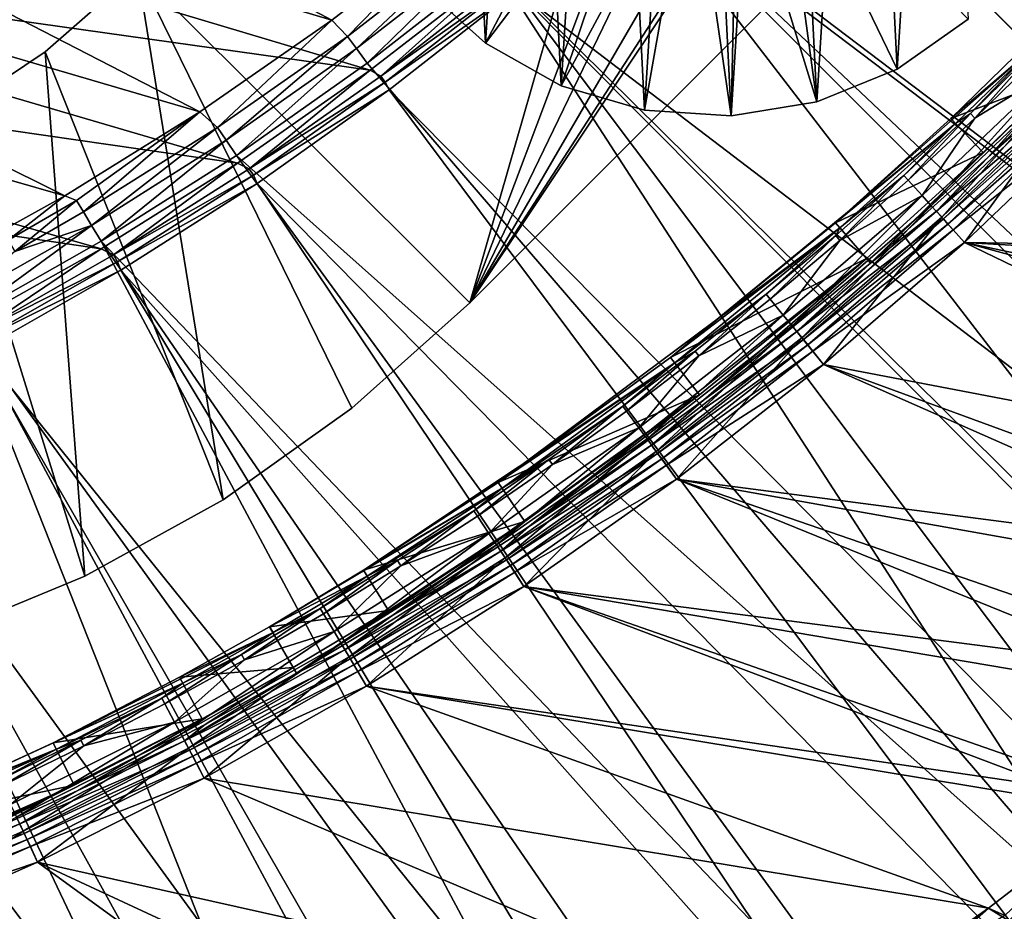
# Model space of a CAD drawing. Header units: metres. Extents: x -901 to 901, y -486 to 401.
# Tile 271 of 366: x 768 to 810, y -348 to -310. Entities that reach past the tile are written whole.
import ezdxf

# ---------------------------------------------------------------- set-up
doc = ezdxf.new("R2010")
doc.units = ezdxf.units.M

msp = doc.modelspace()

# ---------------------------------------------------------------- linework, layer by layer
at = {"layer": 'top'}
for points in [[(811.35907, -311.3591, -625), (808.052673, -314.570099, -625), (811.566284, -311.566254, -621.651367)], [(812.778687, -312.778717, -625), (808.052673, -314.570099, -625), (811.35907, -311.3591, -625)], [(808.052673, -314.570099, -625), (803.135986, -319.015381, -625), (811.566284, -311.566254, -621.651367)], [(811.566284, -311.566254, -621.651367), (803.135986, -319.015381, -625), (808.253723, -314.783203, -621.651367)], [(808.888062, -314.36441, -620.924011), (811.566284, -311.566254, -621.651367), (808.253723, -314.783203, -621.651367)], [(811.660034, -311.660065, -620.924011), (811.566284, -311.566254, -621.651367), (808.888062, -314.36441, -620.924011)], [(809.070496, -314.556061, -620.230835), (811.660034, -311.660065, -620.924011), (808.888062, -314.36441, -620.924011)], [(811.847168, -311.847168, -620.230835), (811.660034, -311.660065, -620.924011), (809.070496, -314.556061, -620.230835)], [(812.473083, -312.473053, -619.050903), (811.847168, -311.847168, -620.230835), (809.070496, -314.556061, -620.230835)], [(807.218384, -318.288574, -618.603455), (812.473083, -312.473053, -619.050903), (806.822266, -317.851532, -619.050903)], [(806.822266, -317.851532, -619.050903), (812.473083, -312.473053, -619.050903), (809.070496, -314.556061, -620.230835)], [(807.218384, -318.288574, -618.603455), (812.890137, -312.890137, -618.603455), (812.473083, -312.473053, -619.050903)], [(809.43042, -316.030396, -625), (812.778687, -312.778717, -625), (804.633423, -320.741821, -621.825684)], [(804.633423, -320.741821, -621.825684), (812.778687, -312.778717, -625), (809.621033, -316.232422, -621.825684)], [(807.663513, -318.779633, -618.271973), (812.890137, -312.890137, -618.603455), (807.218384, -318.288574, -618.603455)], [(807.432495, -318.52475, -621.115417), (809.621033, -316.232422, -621.825684), (813.11554, -313.11554, -621.115417)], [(813.11554, -313.11554, -621.115417), (813.428467, -313.428497, -620.525452), (807.432495, -318.52475, -621.115417)], [(812.890137, -312.890137, -618.603455), (807.663513, -318.779633, -618.271973), (813.358765, -313.358795, -618.271973)], [(812.778687, -312.778717, -625), (809.43042, -316.030396, -625), (808.052673, -314.570099, -625)], [(812.778687, -312.778717, -625), (812.975098, -312.975098, -621.825684), (809.621033, -316.232422, -621.825684)], [(809.621033, -316.232422, -621.825684), (812.975098, -312.975098, -621.825684), (813.11554, -313.11554, -621.115417)], [(813.428467, -313.428497, -620.525452), (807.729736, -318.852661, -620.525452), (807.432495, -318.52475, -621.115417)], [(813.358765, -313.358795, -618.271973), (807.663513, -318.779633, -618.271973), (808.633606, -319.858704, -618)], [(813.428467, -313.428497, -620.525452), (813.637024, -313.637024, -620.301758), (807.729736, -318.852661, -620.525452)], [(808.633606, -319.858704, -618), (814.383911, -314.383911, -618), (813.358765, -313.358795, -618.271973)], [(813.637024, -313.637024, -620.301758), (807.927795, -319.071167, -620.301758), (807.729736, -318.852661, -620.525452)], [(813.637024, -313.637024, -620.301758), (813.871338, -313.871368, -620.135986), (807.927795, -319.071167, -620.301758)], [(813.871338, -313.871368, -620.135986), (808.15033, -319.316711, -620.135986), (807.927795, -319.071167, -620.301758)], [(813.871338, -313.871368, -620.135986), (814.383911, -314.383911, -620), (808.15033, -319.316711, -620.135986)], [(808.888062, -314.36441, -620.924011), (808.253723, -314.783203, -621.651367), (806.05011, -316.999664, -620.924011)], [(806.227844, -317.19574, -620.230835), (808.888062, -314.36441, -620.924011), (806.05011, -316.999664, -620.924011)], [(809.070496, -314.556061, -620.230835), (808.888062, -314.36441, -620.924011), (806.227844, -317.19574, -620.230835)], [(814.383911, -314.383911, -620), (808.633606, -319.858704, -620), (808.15033, -319.316711, -620.135986)], [(838.597717, -321.566193, -620), (808.633606, -319.858704, -620), (814.383911, -314.383911, -620)], [(808.633606, -319.858704, -618), (839.662231, -320.340729, -618), (814.383911, -314.383911, -618)], [(803.135986, -319.015381, -625), (796.118103, -324.75177, -625), (808.253723, -314.783203, -621.651367)], [(808.253723, -314.783203, -621.651367), (796.118103, -324.75177, -625), (803.327942, -319.236694, -621.651367)], [(809.43042, -316.030396, -625), (803.135986, -319.015381, -625), (808.052673, -314.570099, -625)], [(808.253723, -314.783203, -621.651367), (803.327942, -319.236694, -621.651367), (806.05011, -316.999664, -620.924011)], [(806.822266, -317.851532, -619.050903), (809.070496, -314.556061, -620.230835), (806.227844, -317.19574, -620.230835)], [(809.43042, -316.030396, -625), (804.451477, -320.532013, -625), (803.135986, -319.015381, -625)], [(804.451477, -320.532013, -625), (809.43042, -316.030396, -625), (804.633423, -320.741821, -621.825684)], [(804.633423, -320.741821, -621.825684), (809.621033, -316.232422, -621.825684), (807.432495, -318.52475, -621.115417)], [(806.05011, -316.999664, -620.924011), (803.327942, -319.236694, -621.651367), (803.148132, -319.564484, -620.924011)], [(806.05011, -316.999664, -620.924011), (803.148132, -319.564484, -620.924011), (803.320984, -319.764862, -620.230835)], [(803.320984, -319.764862, -620.230835), (806.227844, -317.19574, -620.230835), (806.05011, -316.999664, -620.924011)], [(806.822266, -317.851532, -619.050903), (806.227844, -317.19574, -620.230835), (803.320984, -319.764862, -620.230835)], [(801.287598, -323.402191, -618.603455), (806.822266, -317.851532, -619.050903), (800.913391, -322.946289, -619.050903)], [(800.913391, -322.946289, -619.050903), (806.822266, -317.851532, -619.050903), (803.320984, -319.764862, -620.230835)], [(801.287598, -323.402191, -618.603455), (807.218384, -318.288574, -618.603455), (806.822266, -317.851532, -619.050903)], [(801.708069, -323.91449, -618.271973), (807.218384, -318.288574, -618.603455), (801.287598, -323.402191, -618.603455)], [(801.489807, -323.64859, -621.115417), (804.633423, -320.741821, -621.825684), (807.432495, -318.52475, -621.115417)], [(807.432495, -318.52475, -621.115417), (807.729736, -318.852661, -620.525452), (801.489807, -323.64859, -621.115417)], [(801.708069, -323.91449, -618.271973), (807.663513, -318.779633, -618.271973), (807.218384, -318.288574, -618.603455)], [(804.451477, -320.532013, -625), (796.118103, -324.75177, -625), (803.135986, -319.015381, -625)], [(807.729736, -318.852661, -620.525452), (801.770569, -323.990662, -620.525452), (801.489807, -323.64859, -621.115417)], [(802.621521, -325.044708, -618), (807.663513, -318.779633, -618.271973), (801.708069, -323.91449, -618.271973)], [(807.729736, -318.852661, -620.525452), (807.927795, -319.071167, -620.301758), (801.770569, -323.990662, -620.525452)], [(807.663513, -318.779633, -618.271973), (802.621521, -325.044708, -618), (808.633606, -319.858704, -618)], [(796.118103, -324.75177, -625), (788.78186, -330.074921, -625), (803.327942, -319.236694, -621.651367)], [(803.327942, -319.236694, -621.651367), (788.78186, -330.074921, -625), (796.296936, -324.983856, -621.651367)], [(803.327942, -319.236694, -621.651367), (796.296936, -324.983856, -621.651367), (800.183899, -322.057556, -620.924011)], [(803.327942, -319.236694, -621.651367), (800.183899, -322.057556, -620.924011), (803.148132, -319.564484, -620.924011)], [(807.927795, -319.071167, -620.301758), (801.957703, -324.218628, -620.301758), (801.770569, -323.990662, -620.525452)], [(807.927795, -319.071167, -620.301758), (808.15033, -319.316711, -620.135986), (801.957703, -324.218628, -620.301758)], [(808.15033, -319.316711, -620.135986), (802.167969, -324.474762, -620.135986), (801.957703, -324.218628, -620.301758)], [(808.15033, -319.316711, -620.135986), (808.633606, -319.858704, -620), (802.167969, -324.474762, -620.135986)], [(803.148132, -319.564484, -620.924011), (800.183899, -322.057556, -620.924011), (800.351807, -322.262115, -620.230835)], [(803.148132, -319.564484, -620.924011), (800.351807, -322.262115, -620.230835), (803.320984, -319.764862, -620.230835)], [(803.320984, -319.764862, -620.230835), (800.351807, -322.262115, -620.230835), (800.913391, -322.946289, -619.050903)], [(808.633606, -319.858704, -620), (802.621521, -325.044708, -620), (802.167969, -324.474762, -620.135986)], [(808.633606, -319.858704, -620), (830.362, -330.362, -620), (802.621521, -325.044708, -620)], [(802.621521, -325.044708, -618), (830.362, -330.362, -618), (808.633606, -319.858704, -618)], [(838.597717, -321.566193, -620), (833.882751, -326.742889, -620), (808.633606, -319.858704, -620)], [(833.882751, -326.742889, -620), (830.362, -330.362, -620), (808.633606, -319.858704, -620)], [(830.362, -330.362, -618), (835.105591, -325.43808, -618), (808.633606, -319.858704, -618)], [(808.633606, -319.858704, -618), (835.105591, -325.43808, -618), (839.662231, -320.340729, -618)], [(797.343445, -326.342133, -625), (804.451477, -320.532013, -625), (790.069336, -331.963104, -621.825684)], [(790.069336, -331.963104, -621.825684), (804.451477, -320.532013, -625), (797.512939, -326.562134, -621.825684)], [(804.451477, -320.532013, -625), (797.343445, -326.342133, -625), (796.118103, -324.75177, -625)], [(804.451477, -320.532013, -625), (804.633423, -320.741821, -621.825684), (797.512939, -326.562134, -621.825684)], [(797.512939, -326.562134, -621.825684), (804.633423, -320.741821, -621.825684), (801.489807, -323.64859, -621.115417)], [(796.296936, -324.983856, -621.651367), (797.159302, -324.477539, -620.924011), (800.183899, -322.057556, -620.924011)], [(800.183899, -322.057556, -620.924011), (797.159302, -324.477539, -620.924011), (797.322144, -324.686157, -620.230835)], [(800.183899, -322.057556, -620.924011), (797.322144, -324.686157, -620.230835), (800.351807, -322.262115, -620.230835)], [(800.351807, -322.262115, -620.230835), (797.322144, -324.686157, -620.230835), (800.913391, -322.946289, -619.050903)], [(797.322144, -324.686157, -620.230835), (794.761169, -327.74649, -619.050903), (800.913391, -322.946289, -619.050903)], [(800.913391, -322.946289, -619.050903), (794.761169, -327.74649, -619.050903), (795.112549, -328.220215, -618.603455)], [(795.112549, -328.220215, -618.603455), (801.287598, -323.402191, -618.603455), (800.913391, -322.946289, -619.050903)], [(795.507385, -328.752502, -618.271973), (801.287598, -323.402191, -618.603455), (795.112549, -328.220215, -618.603455)], [(795.507385, -328.752502, -618.271973), (801.708069, -323.91449, -618.271973), (801.287598, -323.402191, -618.603455)], [(795.302429, -328.476227, -621.115417), (797.512939, -326.562134, -621.825684), (801.489807, -323.64859, -621.115417)], [(801.489807, -323.64859, -621.115417), (801.770569, -323.990662, -620.525452), (795.302429, -328.476227, -621.115417)], [(801.770569, -323.990662, -620.525452), (795.566101, -328.831665, -620.525452), (795.302429, -328.476227, -621.115417)], [(796.362305, -329.929504, -618), (801.708069, -323.91449, -618.271973), (795.507385, -328.752502, -618.271973)], [(801.770569, -323.990662, -620.525452), (801.957703, -324.218628, -620.301758), (795.566101, -328.831665, -620.525452)], [(796.362305, -329.929504, -618), (802.621521, -325.044708, -618), (801.708069, -323.91449, -618.271973)], [(797.159302, -324.477539, -620.924011), (796.296936, -324.983856, -621.651367), (794.076172, -326.82309, -620.924011)], [(797.159302, -324.477539, -620.924011), (794.076172, -326.82309, -620.924011), (794.233826, -327.035614, -620.230835)], [(797.159302, -324.477539, -620.924011), (794.233826, -327.035614, -620.230835), (797.322144, -324.686157, -620.230835)], [(801.957703, -324.218628, -620.301758), (795.741821, -329.068542, -620.301758), (795.566101, -328.831665, -620.525452)], [(801.957703, -324.218628, -620.301758), (802.167969, -324.474762, -620.135986), (795.741821, -329.068542, -620.301758)], [(802.167969, -324.474762, -620.135986), (795.939209, -329.334686, -620.135986), (795.741821, -329.068542, -620.301758)], [(802.167969, -324.474762, -620.135986), (802.621521, -325.044708, -620), (795.939209, -329.334686, -620.135986)], [(797.343445, -326.342133, -625), (788.78186, -330.074921, -625), (796.118103, -324.75177, -625)], [(797.322144, -324.686157, -620.230835), (794.233826, -327.035614, -620.230835), (794.761169, -327.74649, -619.050903)], [(788.78186, -330.074921, -625), (783.044922, -333.810455, -625), (796.296936, -324.983856, -621.651367)], [(796.296936, -324.983856, -621.651367), (783.044922, -333.810455, -625), (788.946899, -330.316956, -621.651367)], [(796.296936, -324.983856, -621.651367), (788.946899, -330.316956, -621.651367), (794.076172, -326.82309, -620.924011)], [(802.621521, -325.044708, -620), (796.362305, -329.929504, -620), (795.939209, -329.334686, -620.135986)], [(802.621521, -325.044708, -620), (825.43811, -335.10556, -620), (796.362305, -329.929504, -620)], [(796.362305, -329.929504, -618), (826.742859, -333.882751, -618), (802.621521, -325.044708, -618)], [(830.362, -330.362, -620), (825.43811, -335.10556, -620), (802.621521, -325.044708, -620)], [(826.742859, -333.882751, -618), (830.362, -330.362, -618), (802.621521, -325.044708, -618)], [(789.912842, -331.733643, -625), (797.343445, -326.342133, -625), (784.249634, -335.752502, -621.825684)], [(784.249634, -335.752502, -621.825684), (797.343445, -326.342133, -625), (790.069336, -331.963104, -621.825684)], [(797.343445, -326.342133, -625), (789.912842, -331.733643, -625), (788.78186, -330.074921, -625)], [(790.069336, -331.963104, -621.825684), (797.512939, -326.562134, -621.825684), (795.302429, -328.476227, -621.115417)], [(794.076172, -326.82309, -620.924011), (788.946899, -330.316956, -621.651367), (790.93634, -329.092865, -620.924011)], [(794.076172, -326.82309, -620.924011), (790.93634, -329.092865, -620.924011), (791.088684, -329.309204, -620.230835)], [(794.076172, -326.82309, -620.924011), (791.088684, -329.309204, -620.230835), (794.233826, -327.035614, -620.230835)], [(794.233826, -327.035614, -620.230835), (791.088684, -329.309204, -620.230835), (794.761169, -327.74649, -619.050903)], [(794.761169, -327.74649, -619.050903), (791.088684, -329.309204, -620.230835), (788.380493, -332.241455, -619.050903)], [(788.708191, -332.731812, -618.603455), (794.761169, -327.74649, -619.050903), (788.380493, -332.241455, -619.050903)], [(794.761169, -327.74649, -619.050903), (788.708191, -332.731812, -618.603455), (795.112549, -328.220215, -618.603455)], [(795.112549, -328.220215, -618.603455), (788.708191, -332.731812, -618.603455), (789.076477, -333.282837, -618.271973)], [(789.076477, -333.282837, -618.271973), (795.507385, -328.752502, -618.271973), (795.112549, -328.220215, -618.603455)], [(788.885315, -332.996857, -621.115417), (790.069336, -331.963104, -621.825684), (795.302429, -328.476227, -621.115417)], [(795.302429, -328.476227, -621.115417), (795.566101, -328.831665, -620.525452), (788.885315, -332.996857, -621.115417)], [(788.946899, -330.316956, -621.651367), (787.741638, -331.285553, -620.924011), (790.93634, -329.092865, -620.924011)], [(790.93634, -329.092865, -620.924011), (787.741638, -331.285553, -620.924011), (787.888672, -331.505554, -620.230835)], [(790.93634, -329.092865, -620.924011), (787.888672, -331.505554, -620.230835), (791.088684, -329.309204, -620.230835)], [(795.566101, -328.831665, -620.525452), (789.131226, -333.364807, -620.525452), (788.885315, -332.996857, -621.115417)], [(789.87085, -334.501251, -618), (795.507385, -328.752502, -618.271973), (789.076477, -333.282837, -618.271973)], [(795.566101, -328.831665, -620.525452), (795.741821, -329.068542, -620.301758), (789.131226, -333.364807, -620.525452)], [(795.741821, -329.068542, -620.301758), (789.295105, -333.609985, -620.301758), (789.131226, -333.364807, -620.525452)], [(795.741821, -329.068542, -620.301758), (795.939209, -329.334686, -620.135986), (789.295105, -333.609985, -620.301758)], [(789.87085, -334.501251, -618), (796.362305, -329.929504, -618), (795.507385, -328.752502, -618.271973)], [(791.088684, -329.309204, -620.230835), (787.888672, -331.505554, -620.230835), (788.380493, -332.241455, -619.050903)], [(795.939209, -329.334686, -620.135986), (789.479248, -333.885498, -620.135986), (789.295105, -333.609985, -620.301758)], [(795.939209, -329.334686, -620.135986), (796.362305, -329.929504, -620), (789.479248, -333.885498, -620.135986)], [(796.362305, -329.929504, -620), (789.87085, -334.501251, -620), (789.479248, -333.885498, -620.135986)], [(796.362305, -329.929504, -620), (820.340698, -339.662231, -620), (789.87085, -334.501251, -620)], [(789.87085, -334.501251, -618), (821.566162, -338.597748, -618), (796.362305, -329.929504, -618)], [(825.43811, -335.10556, -620), (820.340698, -339.662231, -620), (796.362305, -329.929504, -620)], [(821.566162, -338.597748, -618), (826.742859, -333.882751, -618), (796.362305, -329.929504, -618)], [(783.044922, -333.810455, -625), (779.045532, -336.211243, -625), (788.946899, -330.316956, -621.651367)], [(788.946899, -330.316956, -621.651367), (779.045532, -336.211243, -625), (783.199341, -334.059418, -621.651367)], [(789.912842, -331.733643, -625), (783.044922, -333.810455, -625), (788.78186, -330.074921, -625)], [(788.946899, -330.316956, -621.651367), (783.199341, -334.059418, -621.651367), (787.741638, -331.285553, -620.924011)], [(787.741638, -331.285553, -620.924011), (783.199341, -334.059418, -621.651367), (784.493896, -333.39978, -620.924011)], [(784.635498, -333.623322, -620.230835), (787.741638, -331.285553, -620.924011), (784.493896, -333.39978, -620.924011)], [(787.888672, -331.505554, -620.230835), (787.741638, -331.285553, -620.924011), (784.635498, -333.623322, -620.230835)], [(788.380493, -332.241455, -619.050903), (787.888672, -331.505554, -620.230835), (784.635498, -333.623322, -620.230835)], [(784.103271, -335.516479, -625), (789.912842, -331.733643, -625), (780.192566, -338.187897, -621.825684)], [(780.192566, -338.187897, -621.825684), (789.912842, -331.733643, -625), (784.249634, -335.752502, -621.825684)], [(789.912842, -331.733643, -625), (784.103271, -335.516479, -625), (783.044922, -333.810455, -625)], [(784.249634, -335.752502, -621.825684), (790.069336, -331.963104, -621.825684), (788.885315, -332.996857, -621.115417)], [(782.089478, -336.926208, -618.603455), (788.380493, -332.241455, -619.050903), (781.786194, -336.420349, -619.050903)], [(781.786194, -336.420349, -619.050903), (788.380493, -332.241455, -619.050903), (784.635498, -333.623322, -620.230835)], [(782.089478, -336.926208, -618.603455), (788.708191, -332.731812, -618.603455), (788.380493, -332.241455, -619.050903)], [(782.430237, -337.494659, -618.271973), (788.708191, -332.731812, -618.603455), (782.089478, -336.926208, -618.603455)], [(788.708191, -332.731812, -618.603455), (782.430237, -337.494659, -618.271973), (789.076477, -333.282837, -618.271973)], [(782.253357, -337.199615, -621.115417), (784.249634, -335.752502, -621.825684), (788.885315, -332.996857, -621.115417)], [(788.885315, -332.996857, -621.115417), (789.131226, -333.364807, -620.525452), (782.253357, -337.199615, -621.115417)], [(789.076477, -333.282837, -618.271973), (782.430237, -337.494659, -618.271973), (783.162964, -338.748993, -618)], [(783.162964, -338.748993, -618), (789.87085, -334.501251, -618), (789.076477, -333.282837, -618.271973)], [(784.493896, -333.39978, -620.924011), (783.199341, -334.059418, -621.651367), (781.195007, -335.434235, -620.924011)], [(781.331055, -335.661194, -620.230835), (784.493896, -333.39978, -620.924011), (781.195007, -335.434235, -620.924011)], [(784.635498, -333.623322, -620.230835), (784.493896, -333.39978, -620.924011), (781.331055, -335.661194, -620.230835)], [(781.786194, -336.420349, -619.050903), (784.635498, -333.623322, -620.230835), (781.331055, -335.661194, -620.230835)], [(789.131226, -333.364807, -620.525452), (782.480896, -337.579193, -620.525452), (782.253357, -337.199615, -621.115417)], [(789.131226, -333.364807, -620.525452), (789.295105, -333.609985, -620.301758), (782.480896, -337.579193, -620.525452)], [(789.295105, -333.609985, -620.301758), (782.632568, -337.832153, -620.301758), (782.480896, -337.579193, -620.525452)], [(789.295105, -333.609985, -620.301758), (789.479248, -333.885498, -620.135986), (782.632568, -337.832153, -620.301758)], [(784.103271, -335.516479, -625), (779.045532, -336.211243, -625), (783.044922, -333.810455, -625)], [(779.045532, -336.211243, -625), (779.192566, -336.46463, -621.651367), (783.199341, -334.059418, -621.651367)], [(783.199341, -334.059418, -621.651367), (779.192566, -336.46463, -621.651367), (781.195007, -335.434235, -620.924011)], [(789.479248, -333.885498, -620.135986), (782.802979, -338.116364, -620.135986), (782.632568, -337.832153, -620.301758)], [(789.479248, -333.885498, -620.135986), (789.87085, -334.501251, -620), (782.802979, -338.116364, -620.135986)], [(789.87085, -334.501251, -620), (783.162964, -338.748993, -620), (782.802979, -338.116364, -620.135986)], [(789.87085, -334.501251, -620), (815.076965, -344.025665, -620), (783.162964, -338.748993, -620)], [(783.162964, -338.748993, -618), (815.710266, -343.518036, -618), (789.87085, -334.501251, -618)], [(820.340698, -339.662231, -620), (815.076965, -344.025665, -620), (789.87085, -334.501251, -620)], [(815.710266, -343.518036, -618), (821.566162, -338.597748, -618), (789.87085, -334.501251, -618)], [(781.195007, -335.434235, -620.924011), (779.192566, -336.46463, -621.651367), (777.846741, -337.387604, -620.924011)], [(781.195007, -335.434235, -620.924011), (777.846741, -337.387604, -620.924011), (777.977173, -337.617828, -620.230835)], [(777.977173, -337.617828, -620.230835), (781.331055, -335.661194, -620.230835), (781.195007, -335.434235, -620.924011)], [(781.786194, -336.420349, -619.050903), (781.331055, -335.661194, -620.230835), (777.977173, -337.617828, -620.230835)], [(784.103271, -335.516479, -625), (780.053162, -337.947693, -625), (779.045532, -336.211243, -625)], [(780.053162, -337.947693, -625), (784.103271, -335.516479, -625), (780.192566, -338.187897, -621.825684)], [(780.192566, -338.187897, -621.825684), (784.249634, -335.752502, -621.825684), (782.253357, -337.199615, -621.115417)], [(779.045532, -336.211243, -625), (775.212646, -338.364563, -625), (779.192566, -336.46463, -621.651367)], [(780.053162, -337.947693, -625), (775.212646, -338.364563, -625), (779.045532, -336.211243, -625)], [(775.212646, -338.364563, -625), (769.83429, -341.155457, -625), (779.192566, -336.46463, -621.651367)], [(779.192566, -336.46463, -621.651367), (769.83429, -341.155457, -625), (775.3526, -338.621948, -621.651367)], [(775.271179, -340.792603, -618.603455), (781.786194, -336.420349, -619.050903), (774.993103, -340.27243, -619.050903)], [(774.993103, -340.27243, -619.050903), (781.786194, -336.420349, -619.050903), (777.977173, -337.617828, -620.230835)], [(775.271179, -340.792603, -618.603455), (782.089478, -336.926208, -618.603455), (781.786194, -336.420349, -619.050903)], [(779.192566, -336.46463, -621.651367), (775.3526, -338.621948, -621.651367), (777.846741, -337.387604, -620.924011)], [(775.583679, -341.377075, -618.271973), (782.089478, -336.926208, -618.603455), (775.271179, -340.792603, -618.603455)], [(775.583679, -341.377075, -618.271973), (782.430237, -337.494659, -618.271973), (782.089478, -336.926208, -618.603455)], [(777.846741, -337.387604, -620.924011), (775.3526, -338.621948, -621.651367), (774.450989, -339.258484, -620.924011)], [(774.575806, -339.491852, -620.230835), (777.846741, -337.387604, -620.924011), (774.450989, -339.258484, -620.924011)], [(777.846741, -337.387604, -620.924011), (774.575806, -339.491852, -620.230835), (777.977173, -337.617828, -620.230835)], [(775.421509, -341.07373, -621.115417), (780.192566, -338.187897, -621.825684), (782.253357, -337.199615, -621.115417)], [(782.253357, -337.199615, -621.115417), (782.480896, -337.579193, -620.525452), (775.421509, -341.07373, -621.115417)], [(777.977173, -337.617828, -620.230835), (774.575806, -339.491852, -620.230835), (774.993103, -340.27243, -619.050903)], [(782.480896, -337.579193, -620.525452), (775.630127, -341.46402, -620.525452), (775.421509, -341.07373, -621.115417)], [(776.2547, -342.662476, -618), (782.430237, -337.494659, -618.271973), (775.583679, -341.377075, -618.271973)], [(782.480896, -337.579193, -620.525452), (782.632568, -337.832153, -620.301758), (775.630127, -341.46402, -620.525452)], [(782.632568, -337.832153, -620.301758), (775.769165, -341.724091, -620.301758), (775.630127, -341.46402, -620.525452)], [(782.632568, -337.832153, -620.301758), (782.802979, -338.116364, -620.135986), (775.769165, -341.724091, -620.301758)], [(782.430237, -337.494659, -618.271973), (776.2547, -342.662476, -618), (783.162964, -338.748993, -618)], [(776.171753, -340.128296, -625), (780.053162, -337.947693, -625), (770.848572, -343.20343, -621.825684)], [(770.848572, -343.20343, -621.825684), (780.053162, -337.947693, -625), (776.304443, -340.372284, -621.825684)], [(780.053162, -337.947693, -625), (776.171753, -340.128296, -625), (775.212646, -338.364563, -625)], [(775.421509, -341.07373, -621.115417), (776.304443, -340.372284, -621.825684), (780.192566, -338.187897, -621.825684)], [(782.802979, -338.116364, -620.135986), (775.925415, -342.016327, -620.135986), (775.769165, -341.724091, -620.301758)], [(782.802979, -338.116364, -620.135986), (783.162964, -338.748993, -620), (775.925415, -342.016327, -620.135986)], [(780.053162, -337.947693, -625), (780.192566, -338.187897, -621.825684), (776.304443, -340.372284, -621.825684)], [(769.83429, -341.155457, -625), (761.875, -344.821198, -625), (775.3526, -338.621948, -621.651367)], [(775.3526, -338.621948, -621.651367), (761.875, -344.821198, -625), (769.964294, -341.417999, -621.651367)], [(776.171753, -340.128296, -625), (769.83429, -341.155457, -625), (775.212646, -338.364563, -625)], [(775.3526, -338.621948, -621.651367), (769.964294, -341.417999, -621.651367), (774.450989, -339.258484, -620.924011)], [(783.162964, -338.748993, -620), (776.2547, -342.662476, -620), (775.925415, -342.016327, -620.135986)], [(783.162964, -338.748993, -620), (809.654236, -348.189758, -620), (776.2547, -342.662476, -620)], [(776.2547, -342.662476, -618), (809.654236, -348.189758, -618), (783.162964, -338.748993, -618)], [(815.076965, -344.025665, -620), (809.654236, -348.189758, -620), (783.162964, -338.748993, -620)], [(809.654236, -348.189758, -618), (815.710266, -343.518036, -618), (783.162964, -338.748993, -618)], [(774.450989, -339.258484, -620.924011), (769.964294, -341.417999, -621.651367), (771.009644, -341.045624, -620.924011)], [(774.450989, -339.258484, -620.924011), (771.009644, -341.045624, -620.924011), (771.128601, -341.281982, -620.230835)], [(771.128601, -341.281982, -620.230835), (774.575806, -339.491852, -620.230835), (774.450989, -339.258484, -620.924011)], [(774.993103, -340.27243, -619.050903), (774.575806, -339.491852, -620.230835), (771.128601, -341.281982, -620.230835)], [(770.725281, -342.954559, -625), (776.171753, -340.128296, -625), (762.772827, -346.922821, -621.825684)], [(762.772827, -346.922821, -621.825684), (776.171753, -340.128296, -625), (770.848572, -343.20343, -621.825684)], [(768.268311, -344.32016, -618.603455), (774.993103, -340.27243, -619.050903), (768.016113, -343.786957, -619.050903)], [(768.016113, -343.786957, -619.050903), (774.993103, -340.27243, -619.050903), (771.128601, -341.281982, -620.230835)], [(768.268311, -344.32016, -618.603455), (775.271179, -340.792603, -618.603455), (774.993103, -340.27243, -619.050903)], [(776.171753, -340.128296, -625), (770.725281, -342.954559, -625), (769.83429, -341.155457, -625)], [(770.848572, -343.20343, -621.825684), (776.304443, -340.372284, -621.825684), (775.421509, -341.07373, -621.115417)], [(768.551697, -344.919281, -618.271973), (775.271179, -340.792603, -618.603455), (768.268311, -344.32016, -618.603455)], [(768.551697, -344.919281, -618.271973), (775.583679, -341.377075, -618.271973), (775.271179, -340.792603, -618.603455)], [(770.725281, -342.954559, -625), (761.875, -344.821198, -625), (769.83429, -341.155457, -625)], [(769.964294, -341.417999, -621.651367), (767.524414, -342.74762, -620.924011), (771.009644, -341.045624, -620.924011)], [(771.009644, -341.045624, -620.924011), (767.524414, -342.74762, -620.924011), (767.637573, -342.986816, -620.230835)], [(771.009644, -341.045624, -620.924011), (767.637573, -342.986816, -620.230835), (771.128601, -341.281982, -620.230835)], [(768.404602, -344.608337, -621.115417), (770.848572, -343.20343, -621.825684), (775.421509, -341.07373, -621.115417)], [(775.421509, -341.07373, -621.115417), (775.630127, -341.46402, -620.525452), (768.404602, -344.608337, -621.115417)], [(761.875, -344.821198, -625), (753.724182, -348.038544, -625), (769.964294, -341.417999, -621.651367)], [(769.964294, -341.417999, -621.651367), (753.724182, -348.038544, -625), (761.990112, -345.090607, -621.651367)], [(769.964294, -341.417999, -621.651367), (761.990112, -345.090607, -621.651367), (767.524414, -342.74762, -620.924011)], [(771.128601, -341.281982, -620.230835), (767.637573, -342.986816, -620.230835), (768.016113, -343.786957, -619.050903)], [(775.630127, -341.46402, -620.525452), (768.593872, -345.008392, -620.525452), (768.404602, -344.608337, -621.115417)], [(769.16272, -346.232269, -618), (775.583679, -341.377075, -618.271973), (768.551697, -344.919281, -618.271973)], [(775.630127, -341.46402, -620.525452), (775.769165, -341.724091, -620.301758), (768.593872, -345.008392, -620.525452)], [(769.16272, -346.232269, -618), (776.2547, -342.662476, -618), (775.583679, -341.377075, -618.271973)], [(775.769165, -341.724091, -620.301758), (768.719971, -345.274994, -620.301758), (768.593872, -345.008392, -620.525452)], [(775.769165, -341.724091, -620.301758), (775.925415, -342.016327, -620.135986), (768.719971, -345.274994, -620.301758)], [(775.925415, -342.016327, -620.135986), (768.861694, -345.574554, -620.135986), (768.719971, -345.274994, -620.301758)], [(775.925415, -342.016327, -620.135986), (776.2547, -342.662476, -620), (768.861694, -345.574554, -620.135986)], [(776.2547, -342.662476, -620), (769.16272, -346.232269, -620), (768.861694, -345.574554, -620.135986)], [(776.2547, -342.662476, -620), (801.958496, -353.575134, -620), (769.16272, -346.232269, -620)], [(769.16272, -346.232269, -618), (801.958496, -353.575104, -618), (776.2547, -342.662476, -618)], [(809.654236, -348.189758, -620), (801.958496, -353.575134, -620), (776.2547, -342.662476, -620)], [(801.958496, -353.575104, -618), (809.654236, -348.189758, -618), (776.2547, -342.662476, -618)], [(762.663696, -346.667419, -625), (770.725281, -342.954559, -625), (754.502686, -350.187225, -621.825684)], [(754.502686, -350.187225, -621.825684), (770.725281, -342.954559, -625), (762.772827, -346.922821, -621.825684)], [(770.725281, -342.954559, -625), (762.663696, -346.667419, -625), (761.875, -344.821198, -625)], [(762.772827, -346.922821, -621.825684), (770.848572, -343.20343, -621.825684), (768.404602, -344.608337, -621.115417)], [(815.710266, -343.518036, -618), (809.654236, -348.189758, -618), (810.519653, -348.7341, -617.90625)], [(810.350159, -348.505585, -619.966919), (809.654236, -348.189758, -620), (815.076965, -344.025665, -620)], [(761.217712, -347.792603, -621.115417), (762.772827, -346.922821, -621.825684), (768.404602, -344.608337, -621.115417)], [(768.404602, -344.608337, -621.115417), (768.593872, -345.008392, -620.525452), (761.217712, -347.792603, -621.115417)], [(761.349365, -348.110382, -618.271973), (768.551697, -344.919281, -618.271973), (768.268311, -344.32016, -618.603455)], [(768.593872, -345.008392, -620.525452), (761.387085, -348.201477, -620.525452), (761.217712, -347.792603, -621.115417)], [(761.904114, -349.449799, -618), (768.551697, -344.919281, -618.271973), (761.349365, -348.110382, -618.271973)], [(768.593872, -345.008392, -620.525452), (768.719971, -345.274994, -620.301758), (761.387085, -348.201477, -620.525452)], [(761.904114, -349.449799, -618), (769.16272, -346.232269, -618), (768.551697, -344.919281, -618.271973)], [(768.719971, -345.274994, -620.301758), (761.499939, -348.473938, -620.301758), (761.387085, -348.201477, -620.525452)], [(768.719971, -345.274994, -620.301758), (768.861694, -345.574554, -620.135986), (761.499939, -348.473938, -620.301758)], [(768.861694, -345.574554, -620.135986), (761.626709, -348.78009, -620.135986), (761.499939, -348.473938, -620.301758)], [(768.861694, -345.574554, -620.135986), (769.16272, -346.232269, -620), (761.626709, -348.78009, -620.135986)], [(761.626709, -348.78009, -620.135986), (769.16272, -346.232269, -620), (761.904114, -349.449799, -620)], [(769.16272, -346.232269, -620), (789.588989, -361.082275, -620), (761.904114, -349.449799, -620)], [(761.904114, -349.449799, -618), (789.588989, -361.082275, -618), (769.16272, -346.232269, -618)], [(801.958496, -353.575134, -620), (794.731628, -358.122803, -620), (769.16272, -346.232269, -620)], [(769.16272, -346.232269, -620), (794.731628, -358.122803, -620), (789.588989, -361.082275, -620)], [(789.588989, -361.082275, -618), (794.731628, -358.122803, -618), (769.16272, -346.232269, -618)], [(769.16272, -346.232269, -618), (794.731628, -358.122803, -618), (801.958496, -353.575104, -618)], [(809.654236, -348.189758, -618), (801.958496, -353.575104, -618), (802.862061, -353.544495, -617.97644)], [(801.958496, -353.575134, -620), (809.654236, -348.189758, -620), (810.350159, -348.505585, -619.966919)], [(809.654236, -348.189758, -618), (802.862061, -353.544495, -617.97644), (803.127502, -353.94162, -617.90625)], [(810.519653, -348.7341, -617.90625), (809.654236, -348.189758, -618), (803.127502, -353.94162, -617.90625)]]:
    msp.add_3dface(points, dxfattribs=at)
at = {"layer": 'top0'}
for points in [[(808.948486, -289.659393, -32.44804), (813.175964, -284.231598, -32.454315), (853.609985, -314.191132, -3.399924)], [(803.354736, -293.90332, -29.842918), (850.350159, -316.009277, -0.803848), (807.795105, -288.742004, -29.850136)], [(850.350159, -316.009277, -0.803848), (856.742371, -307.198944, -0.803848), (807.795105, -288.742004, -29.850136)], [(804.460876, -294.874146, -32.440762), (808.948486, -289.659393, -32.44804), (849.339966, -319.729187, -3.399924)], [(849.339966, -319.729187, -3.399924), (808.948486, -289.659393, -32.44804), (853.609985, -314.191132, -3.399924)], [(798.662537, -298.844513, -29.834656), (843.461121, -324.436737, -0.803848), (803.354736, -293.90332, -29.842918)], [(843.461121, -324.436737, -0.803848), (850.350159, -316.009277, -0.803848), (803.354736, -293.90332, -29.842918)], [(840.204407, -330.316376, -3.399924), (799.723877, -299.863464, -32.432468), (804.460876, -294.874146, -32.440762)], [(844.869385, -325.106689, -3.399924), (804.460876, -294.874146, -32.440762), (849.339966, -319.729187, -3.399924)], [(844.869385, -325.106689, -3.399924), (840.204407, -330.316376, -3.399924), (804.460876, -294.874146, -32.440762)], [(750.347351, -301.041321, -85.308319), (781.687378, -310.390381, -32.316093), (755.896851, -296.752838, -85.22979)], [(781.687378, -310.390381, -32.316093), (787.152771, -306.165741, -32.250175), (755.896851, -296.752838, -85.22979)], [(793.727417, -303.555023, -29.825321), (834.288086, -334.288086, -0.803848), (798.662537, -298.844513, -29.834656)], [(834.288086, -334.288086, -0.803848), (838.135071, -330.326935, -0.803848), (798.662537, -298.844513, -29.834656)], [(798.662537, -298.844513, -29.834656), (838.135071, -330.326935, -0.803848), (843.461121, -324.436737, -0.803848)], [(835.351196, -335.351196, -3.399924), (794.748962, -304.61557, -32.423145), (799.723877, -299.863464, -32.432468)], [(840.204407, -330.316376, -3.399924), (835.351196, -335.351196, -3.399924), (799.723877, -299.863464, -32.432468)], [(744.592957, -305.048004, -85.390694), (776.073242, -314.290741, -32.388054), (750.347351, -301.041321, -85.308319)], [(776.073242, -314.290741, -32.388054), (781.687378, -310.390381, -32.316093), (750.347351, -301.041321, -85.308319)], [(746.491943, -307.326691, -86.219116), (752.298462, -303.247925, -86.180191), (783.327698, -312.518494, -33.65435)], [(783.327698, -312.518494, -33.65435), (752.298462, -303.247925, -86.180191), (788.741455, -308.311829, -33.628128)], [(824.436707, -343.46109, -0.803848), (793.727417, -303.555023, -29.825321), (788.569824, -308.014862, -29.814909)], [(824.436707, -343.46109, -0.803848), (830.326965, -338.135101, -0.803848), (793.727417, -303.555023, -29.825321)], [(830.326965, -338.135101, -0.803848), (834.288086, -334.288086, -0.803848), (793.727417, -303.555023, -29.825321)], [(830.316345, -340.204407, -3.399924), (789.547852, -309.118988, -32.412781), (794.748962, -304.61557, -32.423145)], [(835.351196, -335.351196, -3.399924), (830.316345, -340.204407, -3.399924), (794.748962, -304.61557, -32.423145)], [(738.649841, -308.763855, -85.476707), (770.324524, -317.868469, -32.466042), (744.592957, -305.048004, -85.390694)], [(770.324524, -317.868469, -32.466042), (776.073242, -314.290741, -32.388054), (744.592957, -305.048004, -85.390694)], [(787.152771, -306.165741, -32.250175), (781.687378, -310.390381, -32.316093), (782.356812, -311.085083, -30.8853)], [(787.152771, -306.165741, -32.250175), (782.356812, -311.085083, -30.8853), (787.695557, -306.948181, -30.866377)], [(787.695557, -306.948181, -30.866377), (782.356812, -311.085083, -30.8853), (782.741882, -311.60141, -30.29373)], [(787.695557, -306.948181, -30.866377), (782.741882, -311.60141, -30.29373), (788.097534, -307.435394, -30.292336)], [(740.487976, -311.114838, -86.257538), (746.491943, -307.326691, -86.219116), (777.67804, -316.474091, -33.683422)], [(777.67804, -316.474091, -33.683422), (746.491943, -307.326691, -86.219116), (783.327698, -312.518494, -33.65435)], [(788.097534, -307.435394, -30.292336), (782.741882, -311.60141, -30.29373), (783.200378, -312.214813, -29.8034)], [(788.097534, -307.435394, -30.292336), (783.200378, -312.214813, -29.8034), (788.569824, -308.014862, -29.814909)], [(816.009277, -350.350189, -0.803848), (788.569824, -308.014862, -29.814909), (783.200378, -312.214813, -29.8034)], [(816.009277, -350.350189, -0.803848), (824.436707, -343.46109, -0.803848), (788.569824, -308.014862, -29.814909)], [(783.327698, -312.518494, -33.65435), (788.741455, -308.311829, -33.628128), (783.773438, -312.774445, -32.941067)], [(788.741455, -308.311829, -33.628128), (789.167358, -308.56308, -32.937351), (783.773438, -312.774445, -32.941067)], [(764.337402, -321.186676, -32.551762), (770.324524, -317.868469, -32.466042), (738.649841, -308.763855, -85.476707)], [(783.773438, -312.774445, -32.941067), (789.167358, -308.56308, -32.937351), (789.368347, -308.805878, -32.651455)], [(783.773438, -312.774445, -32.941067), (789.368347, -308.805878, -32.651455), (783.966248, -313.031738, -32.646599)], [(783.966248, -313.031738, -32.646599), (789.368347, -308.805878, -32.651455), (789.547852, -309.118988, -32.412781)], [(783.966248, -313.031738, -32.646599), (789.547852, -309.118988, -32.412781), (784.133118, -313.363251, -32.401356)], [(789.547852, -309.118988, -32.412781), (819.729187, -349.339935, -3.399924), (784.133118, -313.363251, -32.401356)], [(830.316345, -340.204407, -3.399924), (825.106689, -344.869415, -3.399924), (789.547852, -309.118988, -32.412781)], [(825.106689, -344.869415, -3.399924), (819.729187, -349.339935, -3.399924), (789.547852, -309.118988, -32.412781)], [(781.687378, -310.390381, -32.316093), (776.073242, -314.290741, -32.388054), (776.823975, -314.956451, -30.906097)], [(781.687378, -310.390381, -32.316093), (776.823975, -314.956451, -30.906097), (782.356812, -311.085083, -30.8853)], [(734.300476, -314.603577, -86.295189), (740.487976, -311.114838, -86.257538), (771.867737, -320.124237, -33.71508)], [(771.867737, -320.124237, -33.71508), (740.487976, -311.114838, -86.257538), (777.67804, -316.474091, -33.683422)], [(782.356812, -311.085083, -30.8853), (776.823975, -314.956451, -30.906097), (777.190857, -315.502075, -30.295284)], [(782.356812, -311.085083, -30.8853), (777.190857, -315.502075, -30.295284), (782.741882, -311.60141, -30.29373)], [(782.741882, -311.60141, -30.29373), (777.190857, -315.502075, -30.295284), (777.629517, -316.145782, -29.79077)], [(782.741882, -311.60141, -30.29373), (777.629517, -316.145782, -29.79077), (783.200378, -312.214813, -29.8034)], [(777.629517, -316.145782, -29.79077), (816.009277, -350.350189, -0.803848), (783.200378, -312.214813, -29.8034)], [(777.67804, -316.474091, -33.683422), (783.327698, -312.518494, -33.65435), (778.179626, -316.718689, -32.945175)], [(783.327698, -312.518494, -33.65435), (783.773438, -312.774445, -32.941067), (778.179626, -316.718689, -32.945175)], [(778.179626, -316.718689, -32.945175), (783.773438, -312.774445, -32.941067), (783.966248, -313.031738, -32.646599)], [(778.179626, -316.718689, -32.945175), (783.966248, -313.031738, -32.646599), (778.363586, -316.990601, -32.641251)], [(778.363586, -316.990601, -32.641251), (783.966248, -313.031738, -32.646599), (784.133118, -313.363251, -32.401356)], [(778.363586, -316.990601, -32.641251), (784.133118, -313.363251, -32.401356), (778.5177, -317.338135, -32.388844)], [(784.133118, -313.363251, -32.401356), (814.191162, -353.609955, -3.399924), (778.5177, -317.338135, -32.388844)], [(819.729187, -349.339935, -3.399924), (814.191162, -353.609955, -3.399924), (784.133118, -313.363251, -32.401356)], [(776.073242, -314.290741, -32.388054), (770.324524, -317.868469, -32.466042), (770.819031, -318.067841, -31.656387)], [(771.112366, -318.552734, -30.928835), (776.073242, -314.290741, -32.388054), (770.819031, -318.067841, -31.656387)], [(776.073242, -314.290741, -32.388054), (771.112366, -318.552734, -30.928835), (776.823975, -314.956451, -30.906097)], [(765.848755, -323.498016, -33.749706), (734.300476, -314.603577, -86.295189), (771.867737, -320.124237, -33.71508)], [(776.823975, -314.956451, -30.906097), (771.112366, -318.552734, -30.928835), (771.459656, -319.127777, -30.297024)], [(776.823975, -314.956451, -30.906097), (771.459656, -319.127777, -30.297024), (777.190857, -315.502075, -30.295284)], [(777.190857, -315.502075, -30.295284), (771.459656, -319.127777, -30.297024), (771.867798, -319.798737, -29.776999)], [(777.190857, -315.502075, -30.295284), (771.867798, -319.798737, -29.776999), (777.629517, -316.145782, -29.79077)], [(771.867737, -320.124237, -33.71508), (777.67804, -316.474091, -33.683422), (772.398987, -320.386566, -32.949707)], [(771.867798, -319.798737, -29.776999), (807.198975, -356.74234, -0.803848), (777.629517, -316.145782, -29.79077)], [(777.67804, -316.474091, -33.683422), (778.179626, -316.718689, -32.945175), (772.398987, -320.386566, -32.949707)], [(807.198975, -356.74234, -0.803848), (816.009277, -350.350189, -0.803848), (777.629517, -316.145782, -29.79077)], [(772.398987, -320.386566, -32.949707), (778.179626, -316.718689, -32.945175), (778.363586, -316.990601, -32.641251)], [(772.398987, -320.386566, -32.949707), (778.363586, -316.990601, -32.641251), (772.573181, -320.673126, -32.63538)], [(772.573181, -320.673126, -32.63538), (778.363586, -316.990601, -32.641251), (778.5177, -317.338135, -32.388844)], [(772.573181, -320.673126, -32.63538), (778.5177, -317.338135, -32.388844), (772.715027, -321.034332, -32.375225)], [(778.5177, -317.338135, -32.388844), (806.518616, -359.015991, -3.399924), (772.715027, -321.034332, -32.375225)], [(814.191162, -353.609955, -3.399924), (806.518616, -359.015991, -3.399924), (778.5177, -317.338135, -32.388844)], [(770.324524, -317.868469, -32.466042), (764.337402, -321.186676, -32.551762), (767.910828, -319.749451, -31.681934)], [(770.819031, -318.067841, -31.656387), (770.324524, -317.868469, -32.466042), (767.910828, -319.749451, -31.681934)], [(770.819031, -318.067841, -31.656387), (767.910828, -319.749451, -31.681934), (768.194336, -320.244751, -30.940954)], [(771.112366, -318.552734, -30.928835), (770.819031, -318.067841, -31.656387), (768.194336, -320.244751, -30.940954)], [(771.112366, -318.552734, -30.928835), (768.194336, -320.244751, -30.940954), (771.459656, -319.127777, -30.297024)], [(771.459656, -319.127777, -30.297024), (768.194336, -320.244751, -30.940954), (765.563477, -322.468872, -30.298965)], [(765.563477, -322.468872, -30.298965), (765.935669, -323.15976, -29.762093), (771.459656, -319.127777, -30.297024)], [(771.459656, -319.127777, -30.297024), (765.935669, -323.15976, -29.762093), (771.867798, -319.798737, -29.776999)], [(765.935669, -323.15976, -29.762093), (795.533813, -364.093658, -0.803848), (771.867798, -319.798737, -29.776999)], [(795.533813, -364.093658, -0.803848), (800.325439, -361.217438, -0.803848), (771.867798, -319.798737, -29.776999)], [(771.867798, -319.798737, -29.776999), (800.325439, -361.217438, -0.803848), (807.198975, -356.74234, -0.803848)], [(765.848755, -323.498016, -33.749706), (771.867737, -320.124237, -33.71508), (766.44458, -323.768829, -32.954678)], [(771.867737, -320.124237, -33.71508), (772.398987, -320.386566, -32.949707), (766.44458, -323.768829, -32.954678)], [(766.44458, -323.768829, -32.954678), (772.398987, -320.386566, -32.949707), (772.573181, -320.673126, -32.63538)], [(766.44458, -323.768829, -32.954678), (772.573181, -320.673126, -32.63538), (766.608215, -324.070007, -32.628948)], [(766.608215, -324.070007, -32.628948), (772.573181, -320.673126, -32.63538), (772.715027, -321.034332, -32.375225)], [(766.608215, -324.070007, -32.628948), (772.715027, -321.034332, -32.375225), (766.738953, -324.443146, -32.360474)], [(772.715027, -321.034332, -32.375225), (798.623413, -364.016693, -3.399924), (766.738953, -324.443146, -32.360474)], [(806.518616, -359.015991, -3.399924), (798.623413, -364.016693, -3.399924), (772.715027, -321.034332, -32.375225)], [(784.498657, -370.017365, -0.803848), (765.935669, -323.15976, -29.762093), (760.099243, -326.105774, -29.746714)], [(784.498657, -370.017365, -0.803848), (790.941956, -366.673492, -0.803848), (765.935669, -323.15976, -29.762093)], [(790.941956, -366.673492, -0.803848), (795.533813, -364.093658, -0.803848), (765.935669, -323.15976, -29.762093)], [(766.738953, -324.443146, -32.360474), (790.492249, -368.623932, -3.399924), (760.60376, -327.556427, -32.34457)], [(798.623413, -364.016693, -3.399924), (790.492249, -368.623932, -3.399924), (766.738953, -324.443146, -32.360474)], [(753.64325, -328.983063, -29.72888), (784.498657, -370.017365, -0.803848), (760.099243, -326.105774, -29.746714)], [(760.60376, -327.556427, -32.34457), (782.140686, -372.828522, -3.399924), (754.324158, -330.367065, -32.327477)], [(790.492249, -368.623932, -3.399924), (782.140686, -372.828522, -3.399924), (760.60376, -327.556427, -32.34457)], [(747.252197, -331.464813, -29.710361), (774.93988, -374.420105, -0.803848), (753.64325, -328.983063, -29.72888)], [(774.93988, -374.420105, -0.803848), (784.498657, -370.017365, -0.803848), (753.64325, -328.983063, -29.72888)], [(754.324158, -330.367065, -32.327477), (773.58844, -376.619751, -3.399924), (747.914978, -332.868317, -32.309166)], [(782.140686, -372.828522, -3.399924), (773.91217, -376.485321, -3.399924), (754.324158, -330.367065, -32.327477)], [(754.324158, -330.367065, -32.327477), (773.91217, -376.485321, -3.399924), (773.58844, -376.619751, -3.399924)], [(765.150696, -378.2836, -0.803848), (774.93988, -374.420105, -0.803848), (747.252197, -331.464813, -29.710361)], [(773.58844, -376.619751, -3.399924), (764.190063, -380.22464, -3.399924), (747.914978, -332.868317, -32.309166)]]:
    msp.add_3dface(points, dxfattribs=at)
at = {"layer": 'top0123'}
for points in [[(787.56366, -322.426331, -540), (802.085388, -300.665405, -540), (842.416443, -267.573517, -540)], [(787.56366, -322.426331, -520), (787.56366, -322.426331, -540), (842.416443, -267.573517, -520)], [(787.56366, -322.426331, -540), (842.416443, -267.573517, -540), (842.416443, -267.573517, -520)], [(842.416443, -267.573517, -520), (802.085388, -300.665405, -520), (787.56366, -322.426331, -520)], [(797.046265, -281.499634, -630.000183), (795.00354, -314.228455, -630.000183), (793.399902, -282.095825, -630.000183)], [(798.691223, -314.458588, -630.000183), (795.00354, -314.228455, -630.000183), (797.046265, -281.499634, -630.000183)], [(800.733948, -281.729797, -630.000183), (798.691223, -314.458588, -630.000183), (797.046265, -281.499634, -630.000183)], [(793.399902, -282.095825, -630.000183), (791.459595, -313.183472, -630.000183), (789.977539, -283.488464, -630.000183)], [(795.00354, -314.228455, -630.000183), (791.459595, -313.183472, -630.000183), (793.399902, -282.095825, -630.000183)], [(802.337585, -313.862427, -630.000183), (798.691223, -314.458588, -630.000183), (800.733948, -281.729797, -630.000183)], [(804.277893, -282.77475, -630.000183), (802.337585, -313.862427, -630.000183), (800.733948, -281.729797, -630.000183)], [(805.759949, -312.469757, -630.000183), (802.337585, -313.862427, -630.000183), (804.277893, -282.77475, -630.000183)], [(807.500488, -284.582123, -630.000183), (805.759949, -312.469757, -630.000183), (804.277893, -282.77475, -630.000183)], [(789.977539, -283.488464, -630.000183), (788.237, -311.376099, -630.000183), (786.950928, -285.607727, -630.000183)], [(791.459595, -313.183472, -630.000183), (788.237, -311.376099, -630.000183), (789.977539, -283.488464, -630.000183)], [(808.78656, -310.350494, -630.000183), (805.759949, -312.469757, -630.000183), (807.500488, -284.582123, -630.000183)], [(788.237, -311.376099, -630.000183), (785.497375, -308.896942, -630.000183), (786.950928, -285.607727, -630.000183)], [(773.421509, -308.28421, -540), (793.773254, -300.846802, -540), (787.56366, -322.426331, -540)], [(787.56366, -322.426331, -520), (793.773254, -300.846802, -520), (773.421509, -308.28421, -520)], [(793.773254, -300.846802, -595), (785.497375, -308.896942, -595.000183), (788.237, -311.376099, -595.000183)], [(800.73645, -302.074585, -540), (802.085388, -300.665405, -540), (787.56366, -322.426331, -540)], [(802.085388, -300.665405, -520), (800.73645, -302.074585, -520), (787.56366, -322.426331, -520)], [(787.56366, -322.426331, -540), (793.773254, -300.846802, -540), (795.182434, -302.19577, -540)], [(787.56366, -322.426331, -520), (795.182434, -302.19577, -520), (793.773254, -300.846802, -520)], [(793.773254, -300.846802, -595), (788.237, -311.376099, -595.000183), (795.182434, -302.19577, -595)], [(798.950867, -302.86026, -540), (800.73645, -302.074585, -540), (787.56366, -322.426331, -540)], [(787.56366, -322.426331, -520), (800.73645, -302.074585, -520), (798.950867, -302.86026, -520)], [(795.182434, -302.19577, -540), (797.000549, -302.902802, -540), (787.56366, -322.426331, -540)], [(797.000549, -302.902802, -520), (795.182434, -302.19577, -520), (787.56366, -322.426331, -520)], [(788.237, -311.376099, -595.000183), (791.459595, -313.183472, -595.000183), (795.182434, -302.19577, -595)], [(795.182434, -302.19577, -595), (791.459595, -313.183472, -595.000183), (797.000549, -302.902802, -595)], [(798.950867, -302.86026, -595), (802.337585, -313.862427, -595.000183), (800.73645, -302.074585, -595)], [(802.337585, -313.862427, -595.000183), (805.759949, -312.469757, -595.000183), (800.73645, -302.074585, -595)], [(800.73645, -302.074585, -595), (805.759949, -312.469757, -595.000183), (808.78656, -310.350494, -595.000183)], [(797.000549, -302.902802, -540), (798.950867, -302.86026, -540), (787.56366, -322.426331, -540)], [(798.950867, -302.86026, -520), (797.000549, -302.902802, -520), (787.56366, -322.426331, -520)], [(791.459595, -313.183472, -595.000183), (795.00354, -314.228455, -595.000183), (797.000549, -302.902802, -595)], [(797.000549, -302.902802, -595), (795.00354, -314.228455, -595.000183), (798.691223, -314.458588, -595.000183)], [(797.000549, -302.902802, -595), (798.691223, -314.458588, -595.000183), (798.950867, -302.86026, -595)], [(798.691223, -314.458588, -595.000183), (802.337585, -313.862427, -595.000183), (798.950867, -302.86026, -595)], [(777.059204, -330.803375, -540), (769.487732, -311.73407, -540), (773.421509, -308.28421, -540)], [(769.487732, -311.73407, -520), (773.421509, -308.28421, -520), (769.487732, -311.73407, -540)], [(773.421509, -308.28421, -520), (773.421509, -308.28421, -540), (769.487732, -311.73407, -540)], [(769.487732, -311.73407, -520), (777.059204, -330.803375, -520), (773.421509, -308.28421, -520)], [(782.546631, -326.909821, -540), (773.421509, -308.28421, -540), (787.56366, -322.426331, -540)], [(782.546631, -326.909821, -540), (777.059204, -330.803375, -540), (773.421509, -308.28421, -540)], [(777.059204, -330.803375, -520), (782.546631, -326.909821, -520), (773.421509, -308.28421, -520)], [(773.421509, -308.28421, -520), (782.546631, -326.909821, -520), (787.56366, -322.426331, -520)], [(788.237, -311.376099, -595.000183), (785.497375, -308.896942, -595.000183), (788.237, -311.376099, -630.000183)], [(785.497375, -308.896942, -595.000183), (785.497375, -308.896942, -630.000183), (788.237, -311.376099, -630.000183)], [(808.78656, -310.350494, -595.000183), (805.759949, -312.469757, -595.000183), (808.78656, -310.350494, -630.000183)], [(805.759949, -312.469757, -595.000183), (805.759949, -312.469757, -630.000183), (808.78656, -310.350494, -630.000183)], [(791.459595, -313.183472, -595.000183), (788.237, -311.376099, -595.000183), (791.459595, -313.183472, -630.000183)], [(788.237, -311.376099, -595.000183), (788.237, -311.376099, -630.000183), (791.459595, -313.183472, -630.000183)], [(771.170288, -334.058075, -540), (765.137268, -314.640961, -540), (769.487732, -311.73407, -540)], [(765.137268, -314.640961, -520), (769.487732, -311.73407, -520), (765.137268, -314.640961, -540)], [(769.487732, -311.73407, -520), (769.487732, -311.73407, -540), (765.137268, -314.640961, -540)], [(765.137268, -314.640961, -520), (771.170288, -334.058075, -520), (769.487732, -311.73407, -520)], [(777.059204, -330.803375, -540), (771.170288, -334.058075, -540), (769.487732, -311.73407, -540)], [(771.170288, -334.058075, -520), (777.059204, -330.803375, -520), (769.487732, -311.73407, -520)], [(805.759949, -312.469757, -595.000183), (802.337585, -313.862427, -595.000183), (805.759949, -312.469757, -630.000183)], [(802.337585, -313.862427, -595.000183), (802.337585, -313.862427, -630.000183), (805.759949, -312.469757, -630.000183)], [(795.00354, -314.228455, -595.000183), (791.459595, -313.183472, -595.000183), (795.00354, -314.228455, -630.000183)], [(791.459595, -313.183472, -595.000183), (791.459595, -313.183472, -630.000183), (795.00354, -314.228455, -630.000183)], [(802.337585, -313.862427, -595.000183), (798.691223, -314.458588, -595.000183), (802.337585, -313.862427, -630.000183)], [(798.691223, -314.458588, -595.000183), (798.691223, -314.458588, -630.000183), (802.337585, -313.862427, -630.000183)], [(798.691223, -314.458588, -595.000183), (795.00354, -314.228455, -595.000183), (798.691223, -314.458588, -630.000183)], [(795.00354, -314.228455, -595.000183), (795.00354, -314.228455, -630.000183), (798.691223, -314.458588, -630.000183)], [(771.170288, -334.058075, -540), (764.953979, -336.632935, -540), (765.137268, -314.640961, -540)], [(764.953979, -336.632935, -520), (771.170288, -334.058075, -520), (765.137268, -314.640961, -520)], [(787.56366, -322.426331, -520), (782.546631, -326.909821, -520), (787.56366, -322.426331, -540)], [(782.546631, -326.909821, -520), (782.546631, -326.909821, -540), (787.56366, -322.426331, -540)], [(782.546631, -326.909821, -520), (777.059204, -330.803375, -520), (782.546631, -326.909821, -540)], [(777.059204, -330.803375, -520), (777.059204, -330.803375, -540), (782.546631, -326.909821, -540)], [(777.059204, -330.803375, -520), (771.170288, -334.058075, -520), (777.059204, -330.803375, -540)], [(771.170288, -334.058075, -520), (771.170288, -334.058075, -540), (777.059204, -330.803375, -540)], [(771.170288, -334.058075, -520), (764.953979, -336.632935, -520), (771.170288, -334.058075, -540)], [(764.953979, -336.632935, -520), (764.953979, -336.632935, -540), (771.170288, -334.058075, -540)]]:
    msp.add_3dface(points, dxfattribs=at)

doc.saveas('drawing.dxf')
